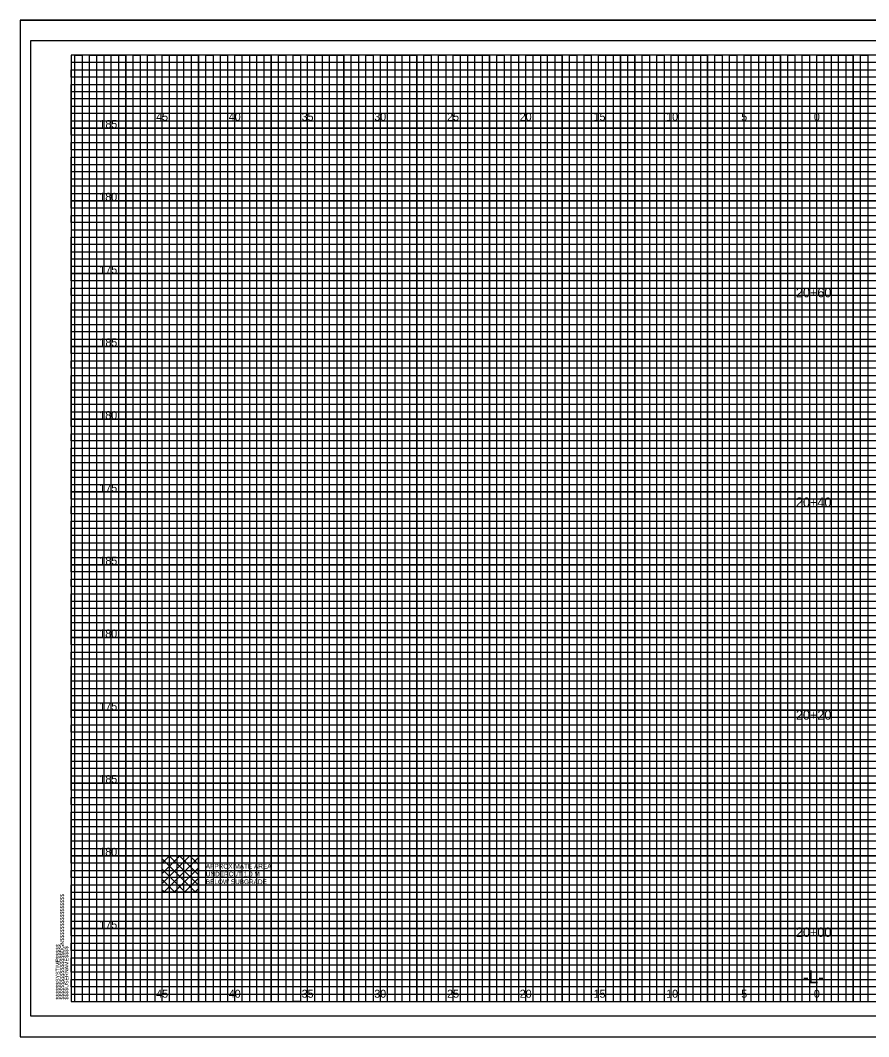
# Model space of a CAD drawing. Extents: x -4 to 103, y -2 to 6583.
# Drawn here: x -3.5 to 54.8, y 989.1 to 1059 of the extents above; entities that cross this region are included whole.
import ezdxf

# ---------------------------------------------------------------- set-up
doc = ezdxf.new("R2010")
doc.units = 0
for name, color, linetype in [('Default', 7, 'Continuous'), ('Prop XS Alignment Label', 7, 'Continuous'), ('Prop XS Elevation Labels', 7, 'Continuous'), ('Prop XS Offset Labels', 7, 'Continuous'), ('Prop XS Station Labels', 7, 'Continuous'), ('Prop XS Undercut Exc Hatch', 7, 'Continuous'), ('Sheet Cross Section CELL', 7, 'Continuous'), ('Sheet Cross Section Grid Major CELL', 7, 'Continuous'), ('Sheet Cross Section Grid Middle CELL', 7, 'Continuous'), ('Sheet Cutting Line CELL', 7, 'Continuous'), ('Sheet DOT Grid CELL', 7, 'Continuous'), ('Sheet Plot Border Inside CELL', 7, 'Continuous'), ('Sheet Plot Border Outside CELL', 7, 'Continuous')]:
    doc.layers.add(name, color=color, linetype=linetype)

msp = doc.modelspace()

# ---------------------------------------------------------------- linework, layer by layer
at = {"layer": 'Default'}
msp.add_lwpolyline([(6.25, 1001.55), (8.75, 1001.55), (8.75, 999.05), (6.25, 999.05)], close=True, dxfattribs=at)
at = {"layer": 'Prop XS Undercut Exc Hatch'}
for p, q in [((6.25, 1001.052), (6.748, 1001.55)), ((6.25, 1000.345), (7.455, 1001.55)), ((6.25, 999.638), (8.162, 1001.55)), ((6.25, 1001.333), (8.533, 999.05)), ((6.369, 999.05), (8.75, 1001.431)), ((6.74, 1001.55), (8.75, 999.54)), ((7.447, 1001.55), (8.75, 1000.247)), ((8.154, 1001.55), (8.75, 1000.954)), ((6.25, 1000.626), (7.826, 999.05)), ((7.076, 999.05), (8.75, 1000.724)), ((6.25, 999.919), (7.119, 999.05)), ((7.783, 999.05), (8.75, 1000.017)), ((6.25, 999.212), (6.412, 999.05)), ((8.49, 999.05), (8.75, 999.31))]:
    msp.add_line(p, q, dxfattribs=at)
at = {"layer": 'Sheet Cross Section CELL'}
msp.add_lwpolyline([(102.5, 1056.55), (0, 1056.55), (0, 991.55), (102.5, 991.55)], close=True, dxfattribs=at)
at = {"layer": 'Sheet Cross Section Grid Major CELL'}
for points in [[(1.25, 991.55), (1.25, 1056.55), (3.75, 1056.55), (3.75, 991.55), (6.25, 991.55), (6.25, 1056.55), (8.75, 1056.55), (8.75, 991.55), (11.25, 991.55), (11.25, 1056.55), (13.75, 1056.55), (13.75, 991.55), (16.25, 991.55), (16.25, 1056.55), (18.75, 1056.55), (18.75, 991.55), (21.25, 991.55), (21.25, 1056.55), (23.75, 1056.55), (23.75, 991.55), (26.25, 991.55), (26.25, 1056.55), (28.75, 1056.55), (28.75, 991.55), (31.25, 991.55), (31.25, 1056.55), (33.75, 1056.55), (33.75, 991.55), (36.25, 991.55), (36.25, 1056.55), (38.75, 1056.55), (38.75, 991.55), (41.25, 991.55), (41.25, 1056.55), (43.75, 1056.55), (43.75, 991.55), (46.25, 991.55), (46.25, 1056.55), (48.75, 1056.55), (48.75, 991.55), (51.25, 991.55), (51.25, 1056.55), (53.75, 1056.55), (53.75, 991.55)], [(102.5, 1051.55), (0, 1051.55), (0, 1054.05), (74.25, 1054.05)], [(102.5, 1046.55), (0, 1046.55), (0, 1049.05), (102.5, 1049.05)], [(102.5, 1041.55), (0, 1041.55), (0, 1044.05), (102.5, 1044.05)], [(102.5, 1036.55), (0, 1036.55), (0, 1039.05), (102.5, 1039.05)], [(102.5, 1031.55), (0, 1031.55), (0, 1034.05), (102.5, 1034.05)], [(102.5, 1026.55), (0, 1026.55), (0, 1029.05), (102.5, 1029.05)], [(102.5, 1021.55), (0, 1021.55), (0, 1024.05), (102.5, 1024.05)], [(102.5, 1016.55), (0, 1016.55), (0, 1019.05), (102.5, 1019.05)], [(102.5, 1011.55), (0, 1011.55), (0, 1014.05), (102.5, 1014.05)], [(102.5, 1006.55), (0, 1006.55), (0, 1009.05), (102.5, 1009.05)], [(102.5, 1001.55), (0, 1001.55), (0, 1004.05), (102.5, 1004.05)], [(102.5, 996.55), (0, 996.55), (0, 999.05), (102.5, 999.05)], [(0, 994.05), (102.5, 994.05)]]:
    msp.add_lwpolyline(points, dxfattribs=at)
at = {"layer": 'Sheet Cross Section Grid Middle CELL'}
for points in [[(0.25, 991.55), (0.25, 1056.55), (0.75, 1056.55), (0.75, 991.55), (1.75, 991.55), (1.75, 1056.55), (2.25, 1056.55), (2.25, 991.55), (2.75, 991.55), (2.75, 1056.55), (3.25, 1056.55), (3.25, 991.55), (4.25, 991.55), (4.25, 1056.55), (4.75, 1056.55), (4.75, 991.55), (5.25, 991.55), (5.25, 1056.55), (5.75, 1056.55), (5.75, 991.55), (6.75, 991.55), (6.75, 1056.55), (7.25, 1056.55), (7.25, 991.55), (7.75, 991.55), (7.75, 1056.55), (8.25, 1056.55), (8.25, 991.55), (9.25, 991.55), (9.25, 1056.55), (9.75, 1056.55), (9.75, 991.55), (10.25, 991.55), (10.25, 1056.55), (10.75, 1056.55), (10.75, 991.55), (11.75, 991.55), (11.75, 1056.55), (12.25, 1056.55), (12.25, 991.55), (12.75, 991.55), (12.75, 1056.55), (13.25, 1056.55), (13.25, 991.55), (14.25, 991.55), (14.25, 1056.55), (14.75, 1056.55), (14.75, 991.55), (15.75, 991.55), (15.25, 991.55), (15.25, 1056.55), (15.75, 1056.55), (15.75, 991.55), (16.75, 991.55), (16.75, 1056.55), (17.25, 1056.55), (17.25, 991.55), (17.75, 991.55), (17.75, 1056.55), (18.25, 1056.55), (18.25, 991.55), (19.25, 991.55), (19.25, 1056.55), (19.75, 1056.55), (19.75, 991.55), (20.25, 991.55), (20.25, 1056.55), (20.75, 1056.55), (20.75, 991.55), (21.75, 991.55), (21.75, 1056.55), (22.25, 1056.55), (22.25, 991.55), (22.75, 991.55), (22.75, 1056.55), (23.25, 1056.55), (23.25, 991.55), (24.25, 991.55), (24.25, 1056.55), (24.75, 1056.55), (24.75, 991.55), (25.25, 991.55), (25.25, 1056.55), (25.75, 1056.55), (25.75, 991.55), (26.75, 991.55), (26.75, 1056.55), (27.25, 1056.55), (27.25, 991.55), (27.75, 991.55), (27.75, 1056.55), (28.25, 1056.55), (28.25, 991.55), (29.25, 991.55), (29.25, 1056.55), (29.75, 1056.55), (29.75, 991.55), (30.25, 991.55), (30.25, 1056.55), (30.75, 1056.55), (30.75, 991.55)], [(30.75, 991.55), (31.75, 991.55), (31.75, 1056.55), (32.25, 1056.55), (32.25, 991.55), (32.75, 991.55), (32.75, 1056.55), (33.25, 1056.55), (33.25, 991.55), (34.25, 991.55), (34.25, 1056.55), (34.75, 1056.55), (34.75, 991.55), (35.25, 991.55), (35.25, 1056.55), (35.75, 1056.55), (35.75, 991.55), (36.75, 991.55), (36.75, 1056.55), (37.25, 1056.55), (37.25, 991.55), (37.75, 991.55), (37.75, 1056.55), (37.75, 991.55)], [(38.25, 1056.55), (38.25, 991.55), (39.25, 991.55), (39.25, 1056.55), (39.75, 1056.55), (39.75, 991.55), (40.25, 991.55), (40.25, 1056.55), (40.75, 1056.55), (40.75, 991.55), (41.75, 991.55), (41.75, 1056.55), (42.25, 1056.55), (42.25, 991.55), (42.75, 991.55), (42.75, 1056.55), (43.25, 1056.55), (43.25, 991.55), (43.75, 991.55), (44.25, 991.55), (44.25, 1056.55), (44.75, 1056.55), (44.75, 991.55), (45.25, 991.55), (45.25, 1056.55), (45.75, 1056.55), (45.75, 991.55), (46.75, 991.55), (46.75, 1056.55), (47.25, 1056.55), (47.25, 991.55), (47.75, 991.55), (47.75, 1056.55), (48.25, 1056.55), (48.25, 991.55), (49.25, 991.55), (49.25, 1056.55), (49.75, 1056.55), (49.75, 991.55), (50.25, 991.55), (50.25, 1056.55), (50.75, 1056.55), (50.75, 991.55), (51.75, 991.55), (51.75, 1056.55), (52.25, 1056.55), (52.25, 991.55), (52.75, 991.55), (52.75, 1056.55), (53.25, 1056.55), (53.25, 991.55), (54.25, 991.55), (54.25, 1056.55), (54.75, 1056.55), (54.75, 991.55), (55.25, 991.55)], [(0, 1053.55), (0, 1054.55), (74.25, 1054.55), (74.25, 1055.05), (0, 1055.05), (0, 1055.55), (74.25, 1055.55), (74.25, 1056.05), (0, 1056.05)], [(102.5, 1053.55), (0, 1053.55)], [(102.5, 1052.55), (0, 1052.55), (0, 1053.05), (102.5, 1053.05)], [(102.5, 1051.05), (0, 1051.05), (0, 1052.05), (102.5, 1052.05)], [(102.5, 1050.05), (0, 1050.05), (0, 1050.55), (102.5, 1050.55)], [(102.5, 1048.55), (0, 1048.55), (0, 1049.55), (102.5, 1049.55)], [(102.5, 1047.55), (0, 1047.55), (0, 1048.05), (102.5, 1048.05)], [(102.5, 1046.05), (0, 1046.05), (0, 1047.05), (102.5, 1047.05)], [(102.5, 1045.05), (0, 1045.05), (0, 1045.55), (102.5, 1045.55)], [(0, 1044.55), (102.5, 1044.55)], [(102.5, 1043.55), (0, 1043.55)], [(102.5, 1042.55), (0, 1042.55), (0, 1043.05), (102.5, 1043.05)], [(102.5, 1041.05), (0, 1041.05), (0, 1042.05), (102.5, 1042.05)], [(102.5, 1040.05), (0, 1040.05), (0, 1040.55), (102.5, 1040.55)], [(102.5, 1038.55), (0, 1038.55), (0, 1039.55), (102.5, 1039.55)], [(102.5, 1037.55), (0, 1037.55), (0, 1038.05), (102.5, 1038.05)], [(102.5, 1036.05), (0, 1036.05), (0, 1037.05), (102.5, 1037.05)], [(102.5, 1035.05), (0, 1035.05), (0, 1035.55), (102.5, 1035.55)], [(102.5, 1033.55), (0, 1033.55), (0, 1034.55), (102.5, 1034.55)], [(102.5, 1032.55), (0, 1032.55), (0, 1033.05), (102.5, 1033.05)], [(102.5, 1031.05), (0, 1031.05), (0, 1032.05), (102.5, 1032.05)], [(102.5, 1030.05), (0, 1030.05), (0, 1030.55), (102.5, 1030.55)], [(102.5, 1028.55), (0, 1028.55), (0, 1029.55), (102.5, 1029.55)], [(102.5, 1027.55), (0, 1027.55), (0, 1028.05), (102.5, 1028.05)], [(102.5, 1026.05), (0, 1026.05), (0, 1027.05), (102.5, 1027.05)], [(102.5, 1025.05), (0, 1025.05), (0, 1025.55), (102.5, 1025.55)], [(102.5, 1023.55), (0, 1023.55), (0, 1024.55), (102.5, 1024.55)], [(102.5, 1022.55), (0, 1022.55), (0, 1023.05)], [(0, 1023.05), (102.5, 1023.05)], [(102.5, 1021.05), (0, 1021.05), (0, 1022.05), (102.5, 1022.05)], [(102.5, 1020.05), (0, 1020.05), (0, 1020.55), (102.5, 1020.55)], [(102.5, 1018.55), (0, 1018.55), (0, 1019.55), (102.5, 1019.55)], [(102.5, 1017.55), (0, 1017.55), (0, 1018.05), (102.5, 1018.05)], [(102.5, 1016.05), (0, 1016.05), (0, 1017.05), (102.5, 1017.05)], [(102.5, 1015.05), (0, 1015.05), (0, 1015.55), (102.5, 1015.55)], [(102.5, 1013.55), (0, 1013.55), (0, 1014.55), (102.5, 1014.55)], [(102.5, 1012.55), (0, 1012.55), (0, 1013.05), (102.5, 1013.05)], [(102.5, 1011.05), (0, 1011.05), (0, 1012.05), (102.5, 1012.05)], [(102.5, 1010.05), (0, 1010.05), (0, 1010.55), (102.5, 1010.55)], [(102.5, 1008.55), (0, 1008.55), (0, 1009.55), (102.5, 1009.55)], [(102.5, 1007.55), (0, 1007.55), (0, 1008.05), (102.5, 1008.05)], [(102.5, 1006.05), (0, 1006.05), (0, 1007.05), (102.5, 1007.05)], [(102.5, 1005.05), (0, 1005.05), (0, 1005.55), (102.5, 1005.55)], [(102.5, 1003.55), (0, 1003.55), (0, 1004.55), (102.5, 1004.55)], [(102.5, 1002.55), (0, 1002.55), (0, 1003.05), (102.5, 1003.05)], [(102.5, 1001.05), (0, 1001.05), (0, 1002.05), (102.5, 1002.05)], [(102.5, 1000.05), (0, 1000.05), (0, 1000.55), (102.5, 1000.55)], [(102.5, 998.55), (0, 998.55), (0, 999.55), (102.5, 999.55)], [(102.5, 997.55), (0, 997.55), (0, 998.05), (102.5, 998.05)], [(102.5, 996.05), (0, 996.05), (0, 997.05), (102.5, 997.05)], [(102.5, 995.05), (0, 995.05), (0, 995.55), (102.5, 995.55)], [(102.5, 993.55), (0, 993.55), (0, 994.55), (102.5, 994.55)], [(102.5, 992.55), (0, 992.55), (0, 993.05), (102.5, 993.05)], [(0, 992.05), (102.5, 992.05)]]:
    msp.add_lwpolyline(points, dxfattribs=at)
at = {"layer": 'Sheet Cutting Line CELL'}
for p, q in [((-3.5, 1058.95), (103.4, 1058.95)), ((-3.5, 1058.95), (-3.5, 989.125)), ((-3.5, 989.125), (103.4, 989.125))]:
    msp.add_line(p, q, dxfattribs=at)
at = {"layer": 'Sheet DOT Grid CELL'}
for p, q in [((1.25, 991.55), (1.25, 1056.55)), ((3.75, 991.55), (3.75, 1056.55)), ((6.25, 991.55), (6.25, 1056.55)), ((8.75, 991.55), (8.75, 1056.55)), ((11.25, 991.55), (11.25, 1056.55)), ((13.75, 991.55), (13.75, 1056.55)), ((16.25, 991.55), (16.25, 1056.55)), ((18.75, 991.55), (18.75, 1056.55)), ((21.25, 991.55), (21.25, 1056.55)), ((23.75, 991.55), (23.75, 1056.55)), ((26.25, 991.55), (26.25, 1056.55)), ((28.75, 991.55), (28.75, 1056.55)), ((31.25, 991.55), (31.25, 1056.55)), ((33.75, 991.55), (33.75, 1056.55)), ((36.25, 991.55), (36.25, 1056.55)), ((38.75, 991.55), (38.75, 1056.55)), ((41.25, 991.55), (41.25, 1056.55)), ((43.75, 991.55), (43.75, 1056.55)), ((46.25, 991.55), (46.25, 1056.55)), ((48.75, 991.55), (48.75, 1056.55)), ((51.25, 991.55), (51.25, 1056.55)), ((53.75, 991.55), (53.75, 1056.55)), ((0, 1054.05), (74.25, 1054.05)), ((0, 1051.55), (102.5, 1051.55)), ((0, 1049.05), (102.5, 1049.05)), ((0, 1046.55), (102.5, 1046.55)), ((0, 1044.05), (102.5, 1044.05)), ((0, 1041.55), (102.5, 1041.55)), ((0, 1039.05), (102.5, 1039.05)), ((0, 1036.55), (102.5, 1036.55)), ((0, 1034.05), (102.5, 1034.05)), ((0, 1031.55), (102.5, 1031.55)), ((0, 1029.05), (102.5, 1029.05)), ((0, 1026.55), (102.5, 1026.55)), ((0, 1024.05), (102.5, 1024.05)), ((0, 1021.55), (102.5, 1021.55)), ((0, 1019.05), (102.5, 1019.05)), ((0, 1016.55), (102.5, 1016.55)), ((0, 1014.05), (102.5, 1014.05)), ((0, 1011.55), (102.5, 1011.55)), ((0, 1009.05), (102.5, 1009.05)), ((0, 1006.55), (102.5, 1006.55)), ((0, 1004.05), (102.5, 1004.05)), ((0, 1001.55), (102.5, 1001.55)), ((0, 999.05), (102.5, 999.05)), ((0, 996.55), (102.5, 996.55)), ((0, 994.05), (102.5, 994.05))]:
    msp.add_line(p, q, dxfattribs=at)
at = {"layer": 'Sheet Plot Border Inside CELL'}
msp.add_lwpolyline([(103, 1057.55), (-2.8, 1057.55), (-2.8, 990.55), (103, 990.55)], close=True, dxfattribs=at)
at = {"layer": 'Sheet Plot Border Outside CELL'}
msp.add_lwpolyline([(103.4, 1058.95), (-3.5, 1058.95), (-3.5, 989.125), (103.4, 989.125)], close=True, dxfattribs=at)

# ---------------------------------------------------------------- texts
at = {"layer": 'Default'}
for s, p in [('APPROXIMATE AREA ', (9.25, 1000.673)), ('UNDERCUT 1.0 M', (9.25, 1000.14)), ('BELOW SUBGRADE', (9.25, 999.607))]:
    msp.add_text(s, height=0.32, dxfattribs=at).set_placement(p)
at = {"layer": 'Prop XS Alignment Label'}
msp.add_text('-L-', height=0.875, dxfattribs=at).set_placement((50.307, 992.8))
at = {"layer": 'Prop XS Elevation Labels'}
for s, p in [('185', (1.938, 1051.55)), ('180', (1.93, 1046.55)), ('175', (1.938, 1041.55)), ('185', (1.938, 1036.55)), ('180', (1.93, 1031.55)), ('175', (1.938, 1026.55)), ('185', (1.938, 1021.55)), ('180', (1.93, 1016.55)), ('175', (1.938, 1011.55)), ('185', (1.938, 1006.55)), ('180', (1.93, 1001.55)), ('175', (1.938, 996.55))]:
    msp.add_text(s, height=0.55, dxfattribs=at).set_placement(p)
at = {"layer": 'Prop XS Offset Labels'}
for s, p in [('45', (5.84, 1052.05)), ('40', (10.831, 1052.05)), ('35', (15.84, 1052.05)), ('30', (20.831, 1052.05)), ('25', (25.84, 1052.05)), ('20', (30.831, 1052.05)), ('15', (35.906, 1052.05)), ('10', (40.897, 1052.05)), ('5', (46.057, 1052.05)), ('0', (51.049, 1052.05)), ('0', (51.049, 1052.05)), ('45', (5.84, 991.8)), ('40', (10.831, 991.8)), ('35', (15.84, 991.8)), ('30', (20.831, 991.8)), ('25', (25.84, 991.8)), ('20', (30.831, 991.8)), ('15', (35.906, 991.8)), ('10', (40.897, 991.8)), ('5', (46.057, 991.8)), ('0', (51.049, 991.8)), ('0', (51.049, 991.8))]:
    msp.add_text(s, height=0.55, dxfattribs=at).set_placement(p)
at = {"layer": 'Prop XS Station Labels'}
for s, p in [('20+60', (49.816, 1039.922)), ('20+40', (49.816, 1025.519)), ('20+20', (49.816, 1010.901)), ('20+00', (49.816, 995.979))]:
    msp.add_text(s, height=0.65, dxfattribs=at).set_placement(p)
at = {"layer": 'Sheet Cross Section CELL'}
for s, p in [('$$$$$$$$$$$$$$$$DGN$$$$$$$$$$$$$$$$', (-0.5, 991.675)), ('$$$$$$SYSTIME$$$$$', (-0.797, 991.675)), ('$$$$USERNAME$$$$', (-0.2, 991.675))]:
    msp.add_text(s, height=0.2625, rotation=90, dxfattribs=at).set_placement(p)
at = {"layer": 'Sheet Cross Section Grid Major CELL'}
msp.add_text('040397', height=0.0025, rotation=90, dxfattribs=at).set_placement((-0.001, 1056.536))

doc.saveas('drawing.dxf')
